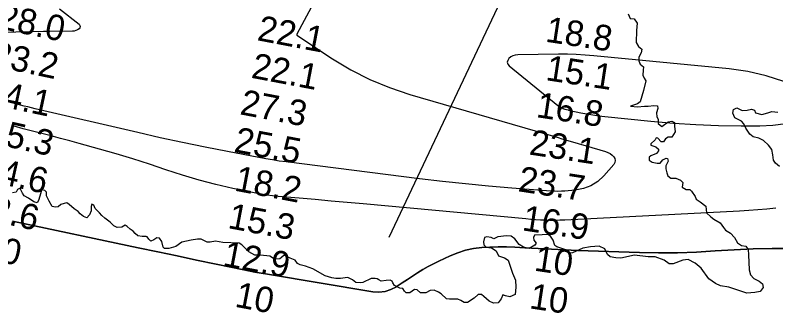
# Model space of a CAD drawing. Extents: x 3161615 to 3199515, y 867541 to 892976.
# Drawn here: x 3189551 to 3191548, y 880605 to 881365 of the extents above; entities that cross this region are included whole.
import ezdxf

# ---------------------------------------------------------------- set-up
doc = ezdxf.new("R2010")
doc.units = 0
for name, color, linetype in [('V-LEVE-TOET', 7, 'Continuous'), ('V-RIVR-EDGE', 7, 'Continuous'), ('V-RIVR-RANG', 7, 'Continuous'), ('V-RRAP-DIKE', 7, 'Continuous'), ('V-TOPO-DPTH', 7, 'Continuous'), ('V-TOPO-MINR', 7, 'Continuous'), ('V-TOPO-WATR', 7, 'Continuous')]:
    doc.layers.add(name, color=color, linetype=linetype)

msp = doc.modelspace()

# ---------------------------------------------------------------- linework, layer by layer
at = {"layer": 'V-LEVE-TOET'}
msp.add_lwpolyline([(3190533.1, 880780.5), (3191095.1, 881973.1), (3191248.3, 882126.8), (3191170.8, 882205.9), (3191248.3, 882126.8), (3191667.4, 881698.7)], dxfattribs=at)
at = {"layer": 'V-RIVR-EDGE'}
for points in [[(3191160.1, 881368.7), (3191166.1, 881355.6), (3191176.1, 881355.2), (3191184.4, 881343.4), (3191182.6, 881324.3), (3191181.6, 881293), (3191187.7, 881282.6), (3191196.4, 881275.2), (3191194.6, 881265.6), (3191188.5, 881253.9), (3191188.5, 881244.3), (3191191.9, 881235.6), (3191200.6, 881228.6), (3191199.7, 881219.9), (3191199.2, 881207.3), (3191202.3, 881199.5), (3191207, 881192.1), (3191200.4, 881166.5), (3191191.7, 881136.5), (3191185.1, 881131.3), (3191166.4, 881125.3), (3191185.1, 881123.9), (3191203.4, 881125.6), (3191213.4, 881125.6), (3191228.2, 881126.8), (3191237.7, 881126), (3191238.6, 881119.4), (3191235.1, 881108.1), (3191235.9, 881097.7), (3191238.9, 881091.2), (3191238.9, 881079.9), (3191248.5, 881071.6), (3191265.9, 881084.2), (3191275.4, 881085.9), (3191282, 881082.8), (3191282.4, 881072.4), (3191284.1, 881057.6), (3191275.3, 881044.1), (3191265.3, 881043.7), (3191258.4, 881039.8), (3191253.6, 881031.6), (3191247.5, 881031.2), (3191238.4, 881041.2), (3191233.6, 881042.1), (3191231.4, 881036.4), (3191219.7, 881026), (3191220.1, 881022.5), (3191233.1, 881018.2)], [(3191558.1, 880966.5), (3191547.7, 880975.7), (3191542.1, 880983.1), (3191540.4, 880997.8), (3191537.4, 881011.8), (3191528.7, 881023.1), (3191516.1, 881034.9), (3191503.5, 881041.4), (3191488.8, 881044.9), (3191479.7, 881051.9), (3191469.7, 881067.6), (3191464.5, 881079.3), (3191458, 881085.9), (3191440.6, 881095), (3191435.5, 881106.8), (3191437.2, 881116.8), (3191445.5, 881120.7), (3191460.2, 881113.7), (3191472.9, 881114.5), (3191484.2, 881117.1), (3191492.4, 881114.9), (3191494.6, 881107.9), (3191511.1, 881103.1), (3191527.2, 881108.3), (3191538.1, 881111.3)], [(3191538.1, 881111.3), (3191553.7, 881109.5)], [(3191233.1, 881018.2), (3191240.5, 881012.5), (3191240.5, 881008.2), (3191234.8, 881001.2), (3191219.6, 880994.7), (3191215.2, 880991.3), (3191215.2, 880983.4), (3191223.4, 880977.8), (3191236.5, 880975.1), (3191244.3, 880975.5), (3191251.7, 880983.8), (3191260, 880989), (3191263.5, 880987.7), (3191265.2, 880980.3), (3191259.5, 880968.5), (3191259, 880960.7), (3191261.6, 880949.9), (3191264.7, 880942.5), (3191272.9, 880935.9), (3191285.9, 880935.9), (3191297.7, 880930.6), (3191303.7, 880924.5), (3191302.4, 880911.9), (3191313.2, 880905.8), (3191322.4, 880905.8), (3191327.1, 880901.4), (3191336.2, 880887.5), (3191338.8, 880880.5), (3191349.2, 880873.6), (3191364.4, 880862.7), (3191366.1, 880844.8), (3191377.8, 880834.4), (3191385.6, 880828.3), (3191402.1, 880818.2), (3191411.2, 880806.5), (3191416.4, 880799.1), (3191429, 880791.2), (3191439.9, 880779.5), (3191447.2, 880766), (3191458.5, 880759), (3191469.4, 880756.8), (3191475.4, 880748.5), (3191476.7, 880734.6), (3191477.9, 880694.6), (3191482.2, 880681.5), (3191490.9, 880672.4), (3191504.3, 880665), (3191513.5, 880658), (3191515.2, 880648), (3191507.3, 880638), (3191493.4, 880635.4), (3191472.1, 880633.8), (3191453.9, 880639.9), (3191425.2, 880649.1), (3191403, 880653.1), (3191390, 880659.2), (3191372.7, 880670.9), (3191351.9, 880698.8), (3191336.7, 880712.3), (3191318.4, 880721.9), (3191303.7, 880720.7), (3191278.4, 880710.7), (3191268, 880710.3), (3191255, 880719.9), (3191231.1, 880728.7), (3191213.3, 880728.7), (3191177.2, 880733.2), (3191141.1, 880725.9), (3191128.1, 880726.3), (3191113.3, 880729), (3191105.9, 880735.1), (3191099, 880750.3), (3191084.2, 880756.9), (3191061.2, 880755.2), (3191041.2, 880751.7), (3191014.2, 880739.2), (3191008.1, 880738.8), (3190996.8, 880747.1), (3190973, 880755.4), (3190968.2, 880759.3), (3190963.9, 880772.8), (3190956.9, 880783.7), (3190949.1, 880788.1), (3190934.8, 880787.2), (3190914.8, 880786), (3190912.2, 880779.9), (3190912.6, 880772.5), (3190918.6, 880764.7), (3190915.6, 880759.9), (3190900.4, 880751.2), (3190885.6, 880754.7), (3190874.3, 880761.7), (3190863, 880776.5), (3190853.5, 880783.5), (3190840.5, 880784), (3190818.3, 880781.9), (3190807.8, 880776.7), (3190800.9, 880779.7), (3190789.6, 880781.9), (3190783.5, 880780.2), (3190780.9, 880768.5)], [(3189883.7, 880782.4), (3189872.4, 880784.2), (3189865.9, 880790.7), (3189860.3, 880796.4), (3189852.5, 880802.1), (3189844.7, 880809), (3189839, 880812.1), (3189830.3, 880807.3), (3189818.6, 880806.1), (3189809.9, 880810.9), (3189800.4, 880820.5), (3189785.6, 880830.9), (3189778.2, 880837.5), (3189772.2, 880844.9), (3189760.9, 880855.8), (3189757, 880865.3), (3189751.8, 880868), (3189750, 880861.4), (3189750, 880849.7), (3189746.1, 880839.3), (3189738.7, 880831.9), (3189730, 880835), (3189721.3, 880841.9), (3189716.1, 880848), (3189705.2, 880855), (3189692.2, 880866.4), (3189686.2, 880871.2), (3189678.8, 880869), (3189670.5, 880866.9), (3189663.1, 880860.8), (3189656.6, 880859.5), (3189647.9, 880861.7), (3189640.1, 880875.6), (3189633.2, 880889.1), (3189632.8, 880899.1), (3189628.4, 880903.9), (3189621, 880905.7), (3189618.4, 880900.9), (3189615.3, 880888.3), (3189611.8, 880877), (3189607.9, 880871.4), (3189599.2, 880873.5), (3189585.3, 880883.6), (3189574.5, 880889.7), (3189569.7, 880896.7), (3189564.5, 880907.1), (3189561.5, 880908.4), (3189556.7, 880905.8), (3189553.2, 880898.9), (3189543.6, 880897.2)], [(3190780.9, 880768.5), (3190781.7, 880760.6), (3190787.3, 880754.5), (3190801.7, 880752.3), (3190813.4, 880744.5), (3190819.5, 880731.4), (3190836, 880726.6), (3190845.5, 880720.5), (3190856.7, 880686.1), (3190864.5, 880667.9), (3190865.3, 880649.6), (3190863.5, 880629.6), (3190850.1, 880623.6), (3190838.3, 880626.6), (3190830.9, 880628.8), (3190827, 880618.4), (3190818.7, 880608), (3190807, 880607.1), (3190795.3, 880612.8), (3190781.8, 880624.6), (3190775.3, 880629.8), (3190766.2, 880629.8), (3190756.2, 880620.7), (3190738.3, 880609.1), (3190729.6, 880609.1), (3190720.9, 880613.9), (3190713.5, 880617.8), (3190704, 880617.8), (3190691.4, 880617.4), (3190683.6, 880618.3), (3190669.7, 880631.8), (3190662.7, 880635.8), (3190651.4, 880641), (3190640.1, 880640.2), (3190628.8, 880634.5), (3190615.4, 880634.1), (3190606.2, 880642.4), (3190599.3, 880642.9), (3190587.1, 880634.6), (3190577.5, 880634.7), (3190572.8, 880638.6), (3190568.4, 880646), (3190561, 880646.9), (3190547.2, 880653.9), (3190542.8, 880660.8), (3190540.7, 880665.2), (3190535.5, 880667.4), (3190524.6, 880666.5), (3190512, 880665.3), (3190505.9, 880668.3), (3190501.1, 880670.9), (3190496.3, 880672.2), (3190492, 880672.3), (3190485.5, 880671.8), (3190463.7, 880661.9), (3190456.3, 880660.6), (3190445.5, 880661.1), (3190436.3, 880668.5), (3190424.2, 880674.6), (3190416.8, 880674.2), (3190404.6, 880672), (3190392.5, 880672.1), (3190382.5, 880673.4), (3190364.7, 880679.1), (3190332.1, 880697.9), (3190313.4, 880704.9), (3190299.1, 880707.9), (3190292.1, 880711.9), (3190285.6, 880720.1), (3190273, 880725.4), (3190257.4, 880733.3), (3190249.6, 880727.6), (3190245.7, 880723.7), (3190231.7, 880722.5), (3190219.2, 880730.7), (3190194.8, 880733.8), (3190179.6, 880733), (3190164.4, 880742.2), (3190146.2, 880760.9), (3190138.4, 880765.3), (3190096.2, 880767.1), (3190076.3, 880770.7), (3190062.3, 880767.6), (3190054.9, 880767.7), (3190039.3, 880775.1), (3190029.8, 880775.1), (3190012.8, 880772.5), (3189988.4, 880767.4), (3189972.8, 880756.1), (3189954.1, 880751), (3189942.8, 880751), (3189938.9, 880754.5), (3189935.8, 880769.7), (3189929.8, 880778), (3189922.8, 880779.3), (3189914.6, 880773.7), (3189907.2, 880770.6), (3189902, 880775.4), (3189897.2, 880782), (3189894.6, 880782.4), (3189883.7, 880782.4)]]:
    msp.add_lwpolyline(points, dxfattribs=at)
at = {"layer": 'V-RRAP-DIKE'}
msp.add_lwpolyline([(3190533.1, 880780.5), (3191095.1, 881973.1), (3191248.3, 882126.8), (3191170.8, 882205.9), (3191248.3, 882126.8), (3191667.4, 881698.7)], dxfattribs=at)
at = {"layer": 'V-TOPO-DPTH'}
for points in [[(3190334.8, 881398.2), (3190290.4, 881314.4), (3190290.2, 881314.1), (3190289.9, 881313), (3190289.9, 881312.3), (3190290.3, 881311.8), (3190384.1, 881250), (3190432.4, 881221.1), (3190482, 881195.4), (3190533.8, 881174.2), (3190587.1, 881156.1), (3190976.8, 881042.6), (3190986.1, 881039.9), (3190995.5, 881037.2), (3191004.8, 881034.5), (3191014.1, 881031.7), (3191101.3, 881006.1), (3191107.4, 881003.8), (3191113, 881000.8), (3191118.1, 880996.9), (3191122.8, 880992.4), (3191125.4, 880987.4), (3191126.5, 880982.4), (3191125.4, 880977.4), (3191122.8, 880972.3), (3191096.7, 880942.1), (3191080.5, 880927.4), (3191062.8, 880915.7), (3191042.8, 880908.4), (3191021.4, 880904.1), (3190994.5, 880902.1), (3190985.2, 880901.5), (3190975.9, 880901.3), (3190966.6, 880901.5), (3190957.3, 880902), (3190854.6, 880910), (3190794, 880915.2), (3190733.4, 880920.9), (3190672.9, 880927.5), (3190612.5, 880934.6), (3190262.2, 880978.7), (3190244.3, 880981.1), (3190226.5, 880983.8), (3190208.7, 880986.8), (3190190.9, 880990), (3190108.2, 881005.8), (3190049.2, 881017.4), (3189990.3, 881029.5), (3189931.5, 881042.4), (3189872.9, 881055.7), (3189603, 881118.8), (3189593.4, 881121.1), (3189583.8, 881123.4), (3189574.3, 881125.8), (3189564.7, 881128.1), (3189467.8, 881152.6)], [(3189543.8, 880822.7), (3189874, 880752.9), (3189925, 880742.1), (3189976, 880731.4), (3190027, 880720.7), (3190078, 880710.1), (3190146.5, 880695.8), (3190163.2, 880692.4), (3190180, 880689.1), (3190196.8, 880686.1), (3190213.6, 880683.2), (3190489.5, 880637.1), (3190506, 880636.3), (3190522, 880637.9), (3190537.3, 880643), (3190552, 880650.5), (3190553.9, 880651.8), (3190567.3, 880660.7), (3190580.7, 880669.5), (3190594.1, 880678.2), (3190607.6, 880686.9), (3190621.2, 880695.3), (3190635.1, 880703.4), (3190649.3, 880710.8), (3190663.6, 880717.9), (3190692.6, 880731.6), (3190712.7, 880739.7), (3190733.2, 880746.4), (3190754.3, 880750.8), (3190775.8, 880753.6), (3190797.6, 880754.9), (3190819.4, 880755.5), (3190841.3, 880755.3), (3190863.1, 880754.4), (3190889.1, 880752.8), (3190923.9, 880750.8), (3190958.8, 880749), (3190993.6, 880747.4), (3191028.5, 880746.1), (3191189.9, 880740.3), (3191239.8, 880739.3), (3191289.7, 880739.5), (3191339.6, 880741.5), (3191389.4, 880744.5), (3191439.2, 880747.8), (3191489.1, 880750.2), (3191539, 880751.2), (3191588.9, 880751.3)], [(3189543.8, 880822.7), (3189874, 880752.9), (3189925, 880742.1), (3189976, 880731.4), (3190027, 880720.7), (3190078, 880710.1), (3190146.5, 880695.8), (3190163.2, 880692.4), (3190180, 880689.1), (3190196.8, 880686.1), (3190213.6, 880683.2), (3190489.5, 880637.1), (3190506, 880636.3), (3190522, 880637.9), (3190537.3, 880643), (3190552, 880650.5), (3190553.9, 880651.8), (3190567.3, 880660.7), (3190580.7, 880669.5), (3190594.1, 880678.2), (3190607.6, 880686.9), (3190621.2, 880695.3), (3190635.1, 880703.4), (3190649.3, 880710.8), (3190663.6, 880717.9), (3190692.6, 880731.6), (3190712.7, 880739.7), (3190733.2, 880746.4), (3190754.3, 880750.8), (3190775.8, 880753.6), (3190797.6, 880754.9), (3190819.4, 880755.5), (3190841.3, 880755.3), (3190863.1, 880754.4), (3190889.1, 880752.8), (3190923.9, 880750.8), (3190958.8, 880749), (3190993.6, 880747.4), (3191028.5, 880746.1), (3191189.9, 880740.3), (3191239.8, 880739.3), (3191289.7, 880739.5), (3191339.6, 880741.5), (3191389.4, 880744.5), (3191439.2, 880747.8), (3191489.1, 880750.2), (3191539, 880751.2), (3191588.9, 880751.3)]]:
    msp.add_lwpolyline(points, dxfattribs=at)
at = {"layer": 'V-TOPO-MINR'}
for points in [[(3190334.8, 881398.2), (3190290.4, 881314.4), (3190290.2, 881314.1), (3190289.9, 881313), (3190289.9, 881312.3), (3190290.3, 881311.8), (3190384.1, 881250), (3190432.4, 881221.1), (3190482, 881195.4), (3190533.8, 881174.2), (3190587.1, 881156.1), (3190976.8, 881042.6), (3190986.1, 881039.9), (3190995.5, 881037.2), (3191004.8, 881034.5), (3191014.1, 881031.7), (3191101.3, 881006.1), (3191107.4, 881003.8), (3191113, 881000.8), (3191118.1, 880996.9), (3191122.8, 880992.4), (3191125.4, 880987.4), (3191126.5, 880982.4), (3191125.4, 880977.4), (3191122.8, 880972.3), (3191096.7, 880942.1), (3191080.5, 880927.4), (3191062.8, 880915.7), (3191042.8, 880908.4), (3191021.4, 880904.1), (3190994.5, 880902.1), (3190985.2, 880901.5), (3190975.9, 880901.3), (3190966.6, 880901.5), (3190957.3, 880902), (3190854.6, 880910), (3190794, 880915.2), (3190733.4, 880920.9), (3190672.9, 880927.5), (3190612.5, 880934.6), (3190262.2, 880978.7), (3190244.3, 880981.1), (3190226.5, 880983.8), (3190208.7, 880986.8), (3190190.9, 880990), (3190108.2, 881005.8), (3190049.2, 881017.4), (3189990.3, 881029.5), (3189931.5, 881042.4), (3189872.9, 881055.7), (3189603, 881118.8), (3189593.4, 881121.1), (3189583.8, 881123.4), (3189574.3, 881125.8), (3189564.7, 881128.1), (3189467.8, 881152.6)], [(3189667.1, 881381.8), (3189718.3, 881341), (3189720.4, 881338), (3189721.2, 881334.9), (3189720.4, 881331.9), (3189718.3, 881328.8), (3189714.4, 881326.2), (3189710.2, 881324.2), (3189705.7, 881323.1), (3189700.9, 881322.6), (3189642, 881322.2), (3189633.6, 881322.2), (3189625.2, 881322.2), (3189189.7, 881310.9)], [(3191569.6, 881190), (3191522.9, 881205.6), (3191474.9, 881216.3), (3191425.9, 881223.7), (3191070.4, 881258), (3191047.2, 881259.9), (3191024.1, 881261.2), (3191000.8, 881261.8), (3190977.6, 881262), (3190870.3, 881260.7), (3190863.7, 881259.8), (3190857.5, 881258), (3190851.9, 881254.8), (3190846.7, 881250.6), (3190844.1, 881245.7), (3190843.1, 881240.9), (3190844.6, 881236.3), (3190847.8, 881231.8), (3190975.9, 881127.5), (3190977.9, 881125.9), (3190980.1, 881124.4), (3190982.3, 881123), (3190984.6, 881121.8), (3190987, 881120.6), (3190989.4, 881119.6), (3190991.8, 881118.7), (3190994.3, 881117.9), (3191003, 881115.4), (3191004.2, 881115.1), (3191007.7, 881114.3), (3191036.4, 881108), (3191051.9, 881104.9), (3191067.6, 881102.2), (3191083.3, 881100), (3191099.1, 881098.1), (3191219.9, 881086.1), (3191279.2, 881081), (3191338.5, 881077.1), (3191397.8, 881074.8), (3191457.3, 881073.7), (3191506.1, 881073.4), (3191540.8, 881075.4), (3191574.9, 881080.1)], [(3191548.3, 880857.4), (3191524.6, 880854.8), (3191500.8, 880852.5), (3191477, 880850.8), (3191453.1, 880849.3), (3190993.8, 880825.6), (3190981, 880825.1), (3190968.3, 880824.9), (3190955.5, 880825), (3190942.7, 880825.3), (3190930, 880825.9), (3190917.2, 880826.7), (3190904.5, 880827.6), (3190891.7, 880828.7), (3190464.4, 880868.1), (3190422.3, 880871.9), (3190380.2, 880875.8), (3190338.1, 880879.6), (3190296, 880883.3), (3190241.4, 880888.2), (3190226.6, 880889.7), (3190211.9, 880891.6), (3190197.3, 880894), (3190182.7, 880896.8), (3190122.2, 880909.1), (3190077.7, 880919.2), (3190033.5, 880930.5), (3189989.8, 880943.6), (3189946.5, 880958), (3189946.5, 880958), (3189903.2, 880972.8), (3189859.7, 880986.9), (3189816, 881000.1), (3189772, 881012.7), (3189718.4, 881027.4), (3189694.1, 881034), (3189669.7, 881040.6), (3189645.3, 881047), (3189620.8, 881053.4), (3189596.4, 881059.8), (3189571.9, 881066.2), (3189547.5, 881072.8)]]:
    msp.add_lwpolyline(points, dxfattribs=at)
at = {"layer": 'V-TOPO-WATR'}
msp.add_lwpolyline([(3191588.9, 880751.3), (3191539, 880751.2), (3191489.1, 880750.2), (3191439.2, 880747.8), (3191389.4, 880744.5), (3191339.6, 880741.5), (3191289.7, 880739.5), (3191239.8, 880739.3), (3191189.9, 880740.3), (3191028.5, 880746.1), (3190993.6, 880747.4), (3190958.8, 880749), (3190923.9, 880750.8), (3190889.1, 880752.8), (3190863.1, 880754.4), (3190841.3, 880755.3), (3190819.4, 880755.5), (3190797.6, 880754.9), (3190775.8, 880753.6), (3190754.3, 880750.8), (3190733.2, 880746.4), (3190712.7, 880739.7), (3190692.6, 880731.6), (3190663.6, 880717.9), (3190649.3, 880710.8), (3190635.1, 880703.4), (3190621.2, 880695.3), (3190607.6, 880686.9), (3190594.1, 880678.2), (3190580.7, 880669.5), (3190567.3, 880660.7), (3190553.9, 880651.8), (3190552, 880650.5), (3190537.3, 880643), (3190522, 880637.9), (3190506, 880636.3), (3190489.5, 880637.1), (3190213.6, 880683.2), (3190196.8, 880686.1), (3190180, 880689.1), (3190163.2, 880692.4), (3190146.5, 880695.8), (3190078, 880710.1), (3190027, 880720.7), (3189976, 880731.4), (3189925, 880742.1), (3189874, 880752.9), (3189543.8, 880822.7)], dxfattribs=at)

# ---------------------------------------------------------------- texts
at = {"layer": 'V-RIVR-RANG'}
for s, rotation, p in [('28.0', 348.0883, (3189502.8, 881330.7)), ('22.1', 349.2497, (3190183.9, 881299.1)), ('18.8', 351.3472, (3190941.1, 881295.3)), ('23.2', 348.0883, (3189485.2, 881232.2)), ('22.1', 349.2497, (3190168.3, 881200.4)), ('15.1', 351.3472, (3190941.8, 881194.1)), ('24.1', 348.0883, (3189467.1, 881133.9)), ('27.3', 349.2497, (3190138.5, 881104.3)), ('16.8', 351.3472, (3190916.9, 881096.8)), ('15.3', 347.4814, (3189472.9, 881031.4)), ('25.5', 349.2497, (3190122.9, 881005.5)), ('23.1', 351.3472, (3190898.3, 880998.5)), ('14.6', 347.4814, (3189457.6, 880932.4)), ('18.2', 349.2497, (3190123.9, 880903.6)), ('23.7', 351.3472, (3190869.2, 880901.8)), ('12.6', 347.4814, (3189434.2, 880835.2)), ('15.3', 349.2497, (3190106.7, 880805.1)), ('16.9', 351.3472, (3190879.8, 880799.1)), ('10', 347.4814, (3189460.9, 880726.8)), ('12.9', 349.2497, (3190093.5, 880705.9)), ('10', 351.3472, (3190911.5, 880693.1)), ('10', 349.2497, (3190125.1, 880598.2)), ('10', 351.3472, (3190898.9, 880593.9))]:
    msp.add_text(s, height=67, rotation=rotation, dxfattribs=at).set_placement(p)

doc.saveas('drawing.dxf')
